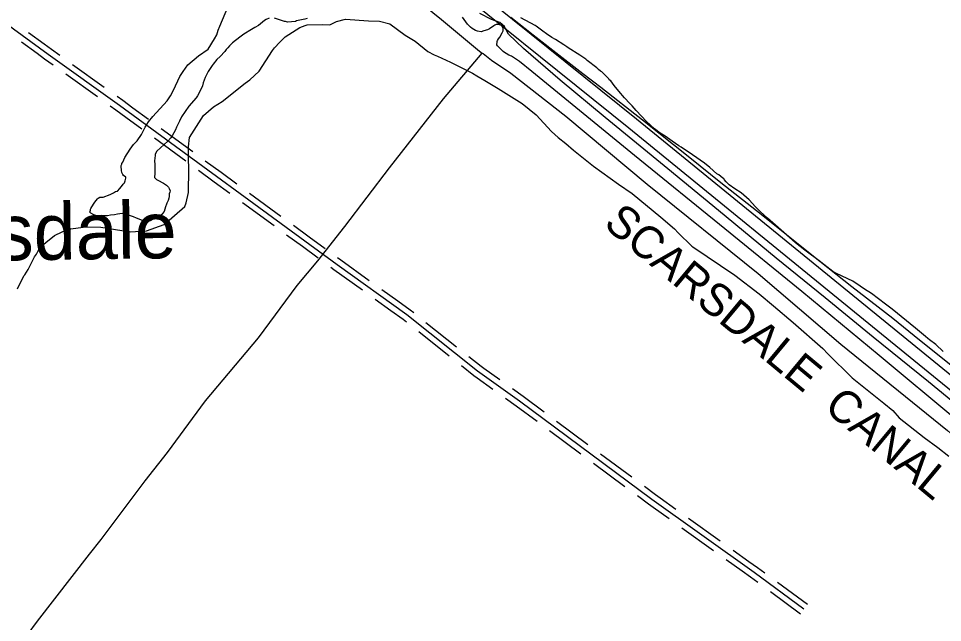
# Model space of a CAD drawing. Extents: x 3683613 to 3738215, y 469626 to 495384.
# Drawn here: x 3711559 to 3713926, y 488419 to 489966 of the extents above; entities that cross this region are included whole.
import ezdxf

# ---------------------------------------------------------------- set-up
doc = ezdxf.new("R2010")
doc.units = 0
for name, color, linetype in [('V-LEVE-TOET', 7, 'Continuous'), ('V-RIVR-IDEN', 7, 'Continuous'), ('V-ROAD-CNTR', 7, 'Continuous'), ('V-SITE-VEGE', 7, 'Continuous'), ('V-TOPO-GNAM-IDEN', 7, 'Continuous'), ('V-TOPO-SHOR', 7, 'Continuous')]:
    doc.layers.add(name, color=color, linetype=linetype)

msp = doc.modelspace()

# ---------------------------------------------------------------- linework, layer by layer
at = {"layer": 'V-LEVE-TOET'}
for points in [[(3714038.5, 488913.9), (3713889.3, 489035.6), (3713748.2, 489150.2), (3713624.9, 489250.9), (3713499.2, 489352.6), (3713351.8, 489474.3), (3713222.3, 489580.8), (3713061.5, 489712.5), (3712946.4, 489808.5), (3712851.8, 489889.6), (3712813.4, 489926.4), (3712806.2, 489940.3), (3712803.3, 489945.5), (3712791.3, 489955.6), (3712770.2, 489963.2), (3712740.5, 489978.9)], [(3712819.9, 489969.2), (3712877, 489924.3), (3712950.4, 489867.1), (3713004.1, 489825), (3713050.2, 489790.2), (3713157.2, 489706.7), (3713278.1, 489609.8), (3713357.8, 489545.8), (3713460.9, 489465.2), (3713591, 489361.1), (3713693.2, 489279.5), (3713798.2, 489198.8), (3713866.9, 489143), (3713998.3, 489038.4)]]:
    msp.add_lwpolyline(points, dxfattribs=at)
at = {"layer": 'V-ROAD-CNTR'}
for points in [[(3710568.2, 491770.3), (3710903.2, 491499.3), (3711032.3, 491392.9), (3711126.2, 491335.5), (3711216.2, 491279), (3711319, 491202.8), (3711396.5, 491134), (3711578.5, 490978.7), (3712187.7, 490478.2), (3712433, 490283.4), (3712597.4, 490147.2), (3713141.3, 489709.3), (3713764.9, 489200.9), (3714266.8, 488792.2), (3714787.7, 488360.2), (3715214.8, 488010.7), (3715616.4, 487679.7), (3716049.6, 487336.9), (3716075.4, 487316.7)], [(3710549.3, 491747), (3710884.2, 491476.1), (3711014.8, 491368.4), (3711110.4, 491310), (3711199.3, 491254.2), (3711300, 491179.5), (3711376.8, 491111.4), (3711559.3, 490955.7), (3712168.8, 490454.9), (3712414.1, 490260.1), (3712578.4, 490124), (3713122.4, 489686), (3713746, 489177.6), (3714247.7, 488769), (3714768.7, 488337), (3715195.8, 487987.6), (3715597.6, 487656.4), (3716031, 487313.3), (3716089.5, 487267.5), (3716113.5, 487256.5), (3716134.2, 487253.3)], [(3711247.7, 490197.7), (3711352.9, 490096.5), (3711434.4, 490021.9), (3711634.4, 489875.1), (3711817, 489744.6), (3712375.3, 489335.8)], [(3711584, 489930.7), (3711624.3, 489901.2)], [(3711566.2, 489906.6), (3711606.5, 489877)], [(3711624.3, 489901.2), (3711643.2, 489887.3), (3711664.6, 489872)], [(3711606.5, 489877), (3711625.6, 489863), (3711647.2, 489847.6)], [(3711697.2, 489848.7), (3711778.5, 489790.5)], [(3711679.7, 489824.3), (3711761.1, 489766.1)], [(3711811.1, 489767.3), (3711825.8, 489756.7), (3711851.7, 489737.8)], [(3711793.6, 489742.9), (3711808.2, 489732.4), (3711833.9, 489713.6)], [(3711851.7, 489737.8), (3711892, 489708.3)], [(3711833.9, 489713.6), (3711874.3, 489684)], [(3711924.3, 489684.6), (3712005, 489625.6)], [(3711906.6, 489660.4), (3711987.2, 489601.3)], [(3712037.2, 489601.9), (3712077.6, 489572.4)], [(3712019.5, 489577.7), (3712059.9, 489548.2)], [(3712077.6, 489572.4), (3712117.9, 489542.8)], [(3712059.9, 489548.2), (3712100.2, 489518.6)], [(3712150.2, 489519.2), (3712230.9, 489460.1)], [(3712132.5, 489495), (3712213.2, 489435.9)], [(3712263.2, 489436.5), (3712303.5, 489407)], [(3712245.4, 489412.3), (3712285.8, 489382.8)], [(3712303.5, 489407), (3712343.8, 489377.4)], [(3712285.8, 489382.8), (3712326.1, 489353.2)], [(3712376.1, 489353.8), (3712384.1, 489348), (3712457.2, 489295.5)], [(3712358.4, 489329.6), (3712366.5, 489323.7), (3712439.7, 489271.1)], [(3712375.3, 489335.8), (3712553.2, 489208), (3712734.4, 489063.6), (3712842.4, 488986.6), (3713181.1, 488735.3), (3713442.7, 488548), (3713570.5, 488453.9)], [(3712489.6, 489272.1), (3712530.2, 489242.9)], [(3712472.1, 489247.7), (3712512.7, 489218.6)], [(3712530.2, 489242.9), (3712562.3, 489219.9), (3712571.1, 489212.9)], [(3712512.7, 489218.6), (3712544.1, 489196), (3712552.4, 489189.4)], [(3712602.4, 489187.9), (3712680.6, 489125.6)], [(3712583.7, 489164.5), (3712661.9, 489102.2)], [(3712711.9, 489100.7), (3712743.4, 489075.6), (3712750.6, 489070.4)], [(3712693.2, 489077.2), (3712725.4, 489051.6), (3712733.2, 489046)], [(3712750.6, 489070.4), (3712791.4, 489041.4)], [(3712733.2, 489046), (3712774, 489017)], [(3712823.9, 489018.2), (3712851.2, 488998.8), (3712904.9, 488959)], [(3712806.5, 488993.8), (3712833.6, 488974.5), (3712887, 488934.9)], [(3712937, 488935.1), (3712977.1, 488905.3)], [(3712919.1, 488911), (3712959.3, 488881.2)], [(3712977.1, 488905.3), (3713017.3, 488875.5)], [(3712959.3, 488881.2), (3712999.4, 488851.4)], [(3713049.4, 488851.7), (3713129.7, 488792.1)], [(3713031.5, 488827.6), (3713111.8, 488768)], [(3713161.8, 488768.3), (3713190, 488747.4), (3713201.9, 488738.8)], [(3713144, 488744.2), (3713172.3, 488723.1), (3713184.5, 488714.4)], [(3713201.9, 488738.8), (3713242.6, 488709.7)], [(3713184.5, 488714.4), (3713225.1, 488685.3)], [(3713275.1, 488686.4), (3713356.4, 488628.2)], [(3713257.7, 488662), (3713339, 488603.8)], [(3713389, 488604.9), (3713429.6, 488575.8)], [(3713371.5, 488580.5), (3713412.1, 488551.4)], [(3713429.6, 488575.8), (3713451.5, 488560.2), (3713470.2, 488546.4)], [(3713412.1, 488551.4), (3713433.9, 488535.9), (3713452.5, 488522.2)], [(3713502.5, 488522.6), (3713579.4, 488466)], [(3713484.7, 488498.5), (3713561.7, 488441.8)]]:
    msp.add_lwpolyline(points, dxfattribs=at)
at = {"layer": 'V-SITE-VEGE'}
for p, q in [((3712356.2, 489950.2), (3712373, 489958.3)), ((3712373, 489958.3), (3712396.6, 489964.5)), ((3712396.6, 489964.5), (3712455, 489960.1)), ((3712455, 489960.1), (3712483.4, 489959.5)), ((3712483.4, 489959.5), (3712510, 489952.3)), ((3712882.3, 489947.9), (3712845.1, 489967.9)), ((3712241.9, 489919), (3712279.2, 489943.3)), ((3712279.2, 489943.3), (3712292.6, 489948.1)), ((3712292.6, 489948.1), (3712297.7, 489949.7)), ((3712297.7, 489949.7), (3712336.1, 489950.6)), ((3712336.1, 489950.6), (3712356.2, 489950.2)), ((3712510, 489952.3), (3712549.5, 489923.2)), ((3712884.5, 489946.6), (3712882.3, 489947.9)), ((3712901.4, 489934), (3712884.5, 489946.6)), ((3712911, 489926.7), (3712901.4, 489934)), ((3712228.3, 489905.9), (3712241.9, 489919)), ((3712549.5, 489923.2), (3712574.3, 489907.7)), ((3712924.7, 489917.3), (3712911, 489926.7)), ((3712934.2, 489912.1), (3712924.7, 489917.3)), ((3712955.4, 489898.5), (3712934.2, 489912.1)), ((3712209.5, 489884.5), (3712214.7, 489891.1)), ((3712214.7, 489891.1), (3712228.3, 489905.9)), ((3712574.3, 489907.7), (3712607.3, 489882)), ((3712962.8, 489893.3), (3712955.4, 489898.5)), ((3712967, 489891.2), (3712962.8, 489893.3)), ((3712996.6, 489872.4), (3712967, 489891.2)), ((3712175.1, 489831.7), (3712209.5, 489884.5)), ((3712607.3, 489882), (3712623.8, 489873.3)), ((3712623.8, 489873.3), (3712632.1, 489869.8)), ((3712632.1, 489869.8), (3712665.2, 489854.1)), ((3713011.5, 489861.9), (3712996.6, 489872.4)), ((3712665.2, 489854.1), (3712721.5, 489826.3)), ((3713015.7, 489858.8), (3713011.5, 489861.9)), ((3713040.1, 489839.9), (3713015.7, 489858.8)), ((3713044.3, 489835.7), (3713040.1, 489839.9)), ((3712151.3, 489808.7), (3712175.1, 489831.7)), ((3712721.5, 489826.3), (3712733.1, 489819.4)), ((3712733.1, 489819.4), (3712752.9, 489807.3)), ((3713049.6, 489831.5), (3713044.3, 489835.7)), ((3713052.8, 489829.4), (3713049.6, 489831.5)), ((3713070.8, 489811.6), (3713052.8, 489829.4)), ((3712080, 489753.2), (3712139.4, 489800.6)), ((3712139.4, 489800.6), (3712151.3, 489808.7)), ((3712752.9, 489807.3), (3712787.6, 489786.6)), ((3713071.8, 489809.5), (3713070.8, 489811.6)), ((3713076.1, 489806.4), (3713071.8, 489809.5)), ((3713084.6, 489794.8), (3713076.1, 489806.4)), ((3713096.3, 489780.1), (3713084.6, 489794.8)), ((3712787.6, 489786.6), (3712848.7, 489748.7)), ((3713111.1, 489763.3), (3713096.3, 489780.1)), ((3712058, 489740.3), (3712080, 489753.2)), ((3712848.7, 489748.7), (3712885, 489719.6)), ((3713124.9, 489748.7), (3713111.1, 489763.3)), ((3713130.2, 489742.4), (3713124.9, 489748.7)), ((3712032.5, 489717.4), (3712058, 489740.3)), ((3713140.8, 489730.8), (3713130.2, 489742.4)), ((3713167.3, 489702.5), (3713140.8, 489730.8)), ((3711996.4, 489661.2), (3712032.5, 489717.4)), ((3712885, 489719.6), (3712924.3, 489677.1)), ((3713187.5, 489683.6), (3713167.3, 489702.5)), ((3712924.3, 489677.1), (3712940.7, 489661.7)), ((3713202.3, 489672.1), (3713187.5, 489683.6)), ((3711994.3, 489637.9), (3711996.4, 489661.2)), ((3712940.7, 489661.7), (3712960.5, 489646.3)), ((3713215, 489664.8), (3713202.3, 489672.1)), ((3713233, 489652.3), (3713215, 489664.8)), ((3713249.9, 489639.7), (3713233, 489652.3)), ((3711993.7, 489609.5), (3711994.3, 489637.9)), ((3712960.5, 489646.3), (3712980.2, 489629.2)), ((3712980.2, 489629.2), (3713031.2, 489588.1)), ((3713256.2, 489636.6), (3713249.9, 489639.7)), ((3713284.8, 489616.7), (3713256.2, 489636.6)), ((3711994.8, 489579.4), (3711993.7, 489609.5)), ((3713315.5, 489595.8), (3713284.8, 489616.7)), ((3711993.7, 489520.9), (3711994.8, 489579.4)), ((3713031.2, 489588.1), (3713095.5, 489541.8)), ((3713329.3, 489584.3), (3713315.5, 489595.8)), ((3713347.3, 489568.6), (3713329.3, 489584.3)), ((3713352.6, 489565.4), (3713347.3, 489568.6)), ((3713363.2, 489557.1), (3713352.6, 489565.4)), ((3713365.3, 489556), (3713363.2, 489557.1)), ((3713366.3, 489553.9), (3713365.3, 489556)), ((3713095.5, 489541.8), (3713130.2, 489517.7)), ((3713371.7, 489547.6), (3713366.3, 489553.9)), ((3713379.1, 489540.3), (3713371.7, 489547.6)), ((3713393.9, 489529.8), (3713379.1, 489540.3)), ((3711988.2, 489494.3), (3711993.7, 489520.9)), ((3713130.2, 489517.7), (3713204.2, 489457.8)), ((3713409.8, 489519.4), (3713393.9, 489529.8)), ((3713429.9, 489501.5), (3713409.8, 489519.4)), ((3711932, 489438.5), (3711984.7, 489484.3)), ((3711984.7, 489484.3), (3711988.2, 489494.3)), ((3713446.9, 489483.7), (3713429.9, 489501.5)), ((3713458.5, 489472.2), (3713446.9, 489483.7)), ((3713477.6, 489454.4), (3713458.5, 489472.2)), ((3711886.5, 489422.6), (3711932, 489438.5)), ((3713204.2, 489457.8), (3713238.8, 489427.1)), ((3713483.9, 489449.1), (3713477.6, 489454.4)), ((3713497.7, 489436.6), (3713483.9, 489449.1)), ((3713533.7, 489405.1), (3713497.7, 489436.6)), ((3711650.7, 489410.4), (3711670.9, 489420)), ((3711670.9, 489420), (3711686.1, 489426.4)), ((3711686.1, 489426.4), (3711731.3, 489432.3)), ((3711731.3, 489432.3), (3711769.7, 489431.5)), ((3711769.7, 489431.5), (3711844.7, 489420.1)), ((3711844.7, 489420.1), (3711886.5, 489422.6)), ((3713238.8, 489427.1), (3713248.6, 489416.9)), ((3713248.6, 489416.9), (3713283, 489382.8)), ((3711613.3, 489379.4), (3711628.6, 489392.4)), ((3711628.6, 489392.4), (3711650.7, 489410.4)), ((3713548.6, 489391.5), (3713533.7, 489405.1)), ((3713572.9, 489372.7), (3713548.6, 489391.5)), ((3711604.6, 489362.8), (3711613.3, 489379.4)), ((3713283, 489382.8), (3713286.4, 489381.1)), ((3713286.4, 489381.1), (3713393.6, 489308.8)), ((3713613.2, 489343.4), (3713572.9, 489372.7)), ((3711583.8, 489323.1), (3711599.5, 489356.2)), ((3711599.5, 489356.2), (3711604.6, 489362.8)), ((3713621.6, 489336), (3713613.2, 489343.4)), ((3711575.2, 489309.9), (3711583.8, 489323.1)), ((3713644.9, 489318.2), (3713621.6, 489336)), ((3713652.3, 489314.1), (3713644.9, 489318.2)), ((3711556.1, 489273.5), (3711566.6, 489295)), ((3711566.6, 489295), (3711573.5, 489308.2)), ((3711573.5, 489308.2), (3711575.2, 489309.9)), ((3713393.6, 489308.8), (3713456.2, 489260.8)), ((3713683, 489299.5), (3713652.3, 489314.1)), ((3713695.7, 489293.2), (3713683, 489299.5)), ((3713714.7, 489280.7), (3713695.7, 489293.2)), ((3713725.3, 489273.4), (3713714.7, 489280.7)), ((3713743.3, 489261.9), (3713725.3, 489273.4)), ((3713456.2, 489260.8), (3713492.4, 489230.1)), ((3713779.3, 489234.6), (3713743.3, 489261.9)), ((3713492.4, 489230.1), (3713543.4, 489187.3)), ((3713796.2, 489222.1), (3713779.3, 489234.6)), ((3713856.6, 489172.9), (3713796.2, 489222.1)), ((3713543.4, 489187.3), (3713619, 489120.7)), ((3713871.4, 489160.3), (3713856.6, 489172.9)), ((3713882, 489151.9), (3713871.4, 489160.3)), ((3713888.3, 489146.7), (3713882, 489151.9)), ((3713892.6, 489143.6), (3713888.3, 489146.7)), ((3713908.5, 489131), (3713892.6, 489143.6)), ((3713927.5, 489113.2), (3713908.5, 489131)), ((3713619, 489120.7), (3713632.1, 489107.1)), ((3713632.1, 489107.1), (3713694.5, 489045.7)), ((3713694.5, 489045.7), (3713775.2, 488980.7)), ((3713775.2, 488980.7), (3713798.2, 488961.9)), ((3713798.2, 488961.9), (3713814.6, 488943.2)), ((3713814.6, 488943.2), (3713878.8, 488893.5)), ((3713878.8, 488893.5), (3713913.4, 488867.8)), ((3713913.4, 488867.8), (3713941.4, 488845.5))]:
    msp.add_line(p, q, dxfattribs=at)
for points in [[(3711821.5, 489587.6), (3711821.5, 489589.7), (3711823.6, 489592.9), (3711823.6, 489595), (3711825.7, 489598.1), (3711828.8, 489604.5), (3711830.9, 489609.8), (3711844.6, 489631.9), (3711853, 489643.5), (3711862.5, 489653.1), (3711874, 489668.9), (3711883.5, 489687.9), (3711891.8, 489701.6), (3711902.4, 489715.4), (3711939.2, 489755.5), (3711947.6, 489768.2), (3711956, 489783), (3711971.7, 489817.8), (3711980.1, 489830.5), (3711992.7, 489847.4), (3712020, 489870.6), (3712044.3, 489887.6), (3712061.1, 489914), (3712066.3, 489924.5), (3712070.5, 489936.1), (3712074.7, 489946.7), (3712094.6, 489995.2)], [(3712201.1, 489967), (3712192.7, 489963.8), (3712188.5, 489960.7), (3712173.8, 489948), (3712164.3, 489942.7), (3712155.9, 489938.4), (3712135.9, 489925.7), (3712125.3, 489918.3)], [(3712298.1, 489966.2), (3712291.8, 489964.1), (3712274.9, 489960.9), (3712270.7, 489959.8), (3712268.6, 489958.7), (3712247.5, 489956.6), (3712242.3, 489958.7), (3712240.2, 489958.7), (3712214.8, 489967)], [(3712125.3, 489918.3), (3712106.4, 489903.5), (3712099, 489896.1), (3712094.8, 489890.8), (3712090.6, 489886.6), (3712087.5, 489881.3), (3712074.9, 489868.7), (3712066.5, 489861.3), (3712057, 489849.6), (3712054.9, 489845.4), (3712047.5, 489835.9), (3712044.4, 489830.6), (3712037.1, 489814.8), (3712031.8, 489801.1), (3712029.7, 489793.7), (3712025.5, 489784.2), (3712017.1, 489768.4), (3712014, 489763.1), (3711995.1, 489741.9), (3711976.2, 489714.5), (3711970.9, 489702.9), (3711963.6, 489688.1), (3711960.4, 489680.7), (3711952, 489665.9), (3711948.9, 489660.7), (3711941.5, 489652.2), (3711913.1, 489626.8), (3711908.9, 489618.4), (3711908.9, 489615.2), (3711906.9, 489601.5), (3711907.9, 489592), (3711908, 489569.9), (3711907, 489559.3), (3711912.2, 489554.1), (3711915.4, 489552), (3711930.2, 489544.6), (3711937.6, 489539.4), (3711942.9, 489534.1), (3711945, 489531), (3711947.1, 489524.7), (3711946.1, 489521.5), (3711945, 489517.3), (3711945, 489509.9), (3711944, 489505.7), (3711941.9, 489500.4), (3711938.8, 489493), (3711937.7, 489490.9), (3711935.6, 489483.5), (3711933.5, 489478.2), (3711931.4, 489471.9), (3711927.2, 489466.6), (3711925.1, 489463.5), (3711914.6, 489457.1), (3711907.2, 489453.9), (3711905.1, 489452.9), (3711895.6, 489447.6), (3711891.4, 489446.5), (3711889.3, 489445.4), (3711885.1, 489447.5), (3711876.7, 489448.6), (3711860.8, 489454.9), (3711853.5, 489458), (3711840.8, 489462.2), (3711829.2, 489465.3), (3711823.9, 489466.4), (3711812.3, 489465.3), (3711804.9, 489463.2), (3711794.4, 489462.1), (3711787, 489461), (3711778.6, 489461), (3711770.2, 489462), (3711760.7, 489460.9), (3711756.4, 489462), (3711751.2, 489463), (3711743.8, 489467.2), (3711741.7, 489470.4), (3711742.7, 489475.6), (3711742.7, 489477.8), (3711743.8, 489479.9), (3711751.1, 489490.4), (3711754.3, 489495.7), (3711760.6, 489504.2), (3711762.7, 489506.3), (3711766.9, 489508.4), (3711775.3, 489508.4), (3711793.2, 489515.8), (3711801.6, 489520.1), (3711806.9, 489523.2), (3711812.2, 489524.3), (3711818.5, 489530.7), (3711824.8, 489539.1), (3711826.9, 489542.3), (3711830, 489545.4), (3711832.1, 489550.7), (3711833.2, 489557), (3711833.2, 489560.2), (3711827.9, 489564.4), (3711825.8, 489566.5), (3711823.6, 489571.8), (3711822.6, 489577.1), (3711821.5, 489587.6)]]:
    msp.add_lwpolyline(points, dxfattribs=at)
at = {"layer": 'V-TOPO-SHOR'}
for points in [[(3711916.7, 490564.8), (3712056.3, 490452.7), (3712340.6, 490207.8), (3712642.1, 489963.3), (3712739.9, 489882.4), (3712746.4, 489877.7), (3712748.5, 489876.2), (3712770.5, 489859.4), (3712819.6, 489826.2), (3712960.5, 489716.4), (3713168.7, 489541.8), (3713453.7, 489312.9), (3713665, 489132.4), (3713937.9, 488911), (3714212.1, 488667.8), (3714411.7, 488500.2)], [(3712796.3, 489948.3), (3712788.5, 489950.6), (3712782.2, 489951), (3712778.7, 489949.5), (3712776.4, 489947.5), (3712765.1, 489939.3), (3712760.1, 489937.3), (3712750.4, 489934.6), (3712743.4, 489932.2), (3712734.4, 489933.4), (3712729.3, 489935.3), (3712721.1, 489940.4), (3712716.1, 489944.2), (3712708.6, 489952), (3712695.8, 489969.9)], [(3713961.9, 488937.8), (3713763.3, 489102.7), (3713565.1, 489267.3), (3713368, 489427.6), (3713136.3, 489615.5), (3712873.7, 489830.5), (3712842.1, 489856.2), (3712821.4, 489869.4), (3712814.4, 489872.4), (3712807.7, 489876.3), (3712805.8, 489877.5), (3712800.3, 489881.4), (3712797.2, 489884.1), (3712794.1, 489887.6), (3712790.6, 489891.1), (3712787.1, 489894.2), (3712785.5, 489896.1), (3712784.3, 489898.8), (3712784.3, 489902), (3712784.7, 489903.9), (3712785.1, 489907.4), (3712785.9, 489910.1), (3712788.2, 489914), (3712791.3, 489918.7), (3712797.9, 489929.6), (3712800.2, 489934.3), (3712800.2, 489938.6), (3712799.8, 489942.1), (3712797.4, 489946.4), (3712796.3, 489948.3)], [(3711527.9, 488315.6), (3711607.7, 488422.6), (3711740.9, 488594.6), (3711770.4, 488631.7), (3711883.2, 488781.9), (3711940.2, 488855), (3712037.3, 488987.4), (3712173, 489148.6), (3712272.8, 489282.2), (3712325, 489345.4), (3712394.6, 489433.5), (3712509, 489583.3), (3712647.4, 489760.3), (3712746.4, 489877.7)]]:
    msp.add_lwpolyline(points, dxfattribs=at)

# ---------------------------------------------------------------- texts
at = {"layer": 'V-RIVR-IDEN'}
msp.add_text('SCARSDALE  CANAL', height=83, rotation=320.2446, dxfattribs=at).set_placement((3713054.2, 489435.3))
at = {"layer": 'V-TOPO-GNAM-IDEN'}
msp.add_text('Scarsdale', height=145, rotation=0.7751, dxfattribs=at).set_placement((3711102.6, 489341))

doc.saveas('drawing.dxf')
